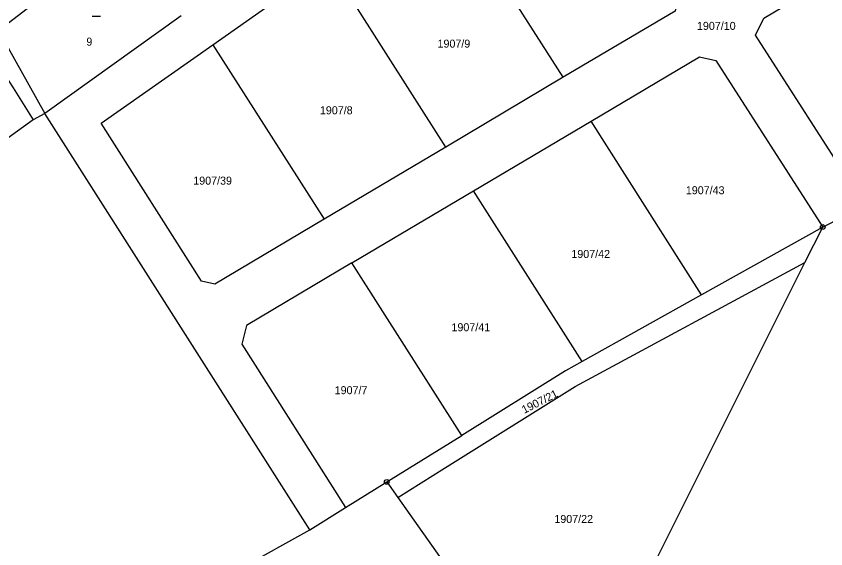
# Model space of a CAD drawing. Extents: x -504988 to -494607, y -1123820 to -1114018.
# Drawn here: x -497559.8 to -497387.8, y -1119230.8 to -1119117.8 of the extents above; entities that cross this region are included whole.
import ezdxf

# ---------------------------------------------------------------- set-up
doc = ezdxf.new("R2010")
doc.units = 0
for name, color, linetype in [('Hranice parcel', 7, 'Continuous'), ('Parcelní čísla', 7, 'Continuous'), ('Značky bodu BP', 7, 'Continuous'), ('Značky kultur', 7, 'Continuous')]:
    doc.layers.add(name, color=color, linetype=linetype)

msp = doc.modelspace()

# ---------------------------------------------------------------- linework, layer by layer
at = {"layer": 'Hranice parcel'}
for p, q in [((-497443.59, -1119130.75), (-497467.61, -1119093.04)), ((-497563.57, -1119120.84), (-497535.33, -1119099.24)), ((-497517.96, -1119123.84), (-497493.39, -1119106.55)), ((-497468.54, -1119145.57), (-497493.39, -1119106.55)), ((-497524.74, -1119117.69), (-497553.66, -1119138.4)), ((-497563.57, -1119120.84), (-497553.66, -1119138.4)), ((-497517.96, -1119123.84), (-497494.36, -1119160.86)), ((-497437.68, -1119140.04), (-497414.66, -1119126.4)), ((-497443.59, -1119130.75), (-497468.54, -1119145.57)), ((-497556.15, -1119139.8), (-497561.55, -1119143.66)), ((-497553.66, -1119138.4), (-497556.15, -1119139.8)), ((-497497.43, -1119226.77), (-497553.66, -1119138.4)), ((-497462.63, -1119154.84), (-497437.68, -1119140.04)), ((-497414.21, -1119176.89), (-497437.68, -1119140.04)), ((-497468.54, -1119145.57), (-497494.36, -1119160.86)), ((-497488.45, -1119170.15), (-497462.63, -1119154.84)), ((-497439.57, -1119191.05), (-497462.63, -1119154.84)), ((-497388.48, -1119162.52), (-497414.21, -1119176.89)), ((-497392.25, -1119170.03), (-497388.48, -1119162.52)), ((-497465.15, -1119206.73), (-497488.45, -1119170.15)), ((-497439.3, -1119263.88), (-497392.25, -1119170.03)), ((-497414.21, -1119176.89), (-497439.57, -1119191.05)), ((-497511.85, -1119187.4), (-497489.79, -1119222.03)), ((-497481.06, -1119216.61), (-497465.15, -1119206.73)), ((-497478.71, -1119219.93), (-497468.81, -1119213.68)), ((-497489.79, -1119222.03), (-497481.06, -1119216.61)), ((-497481.06, -1119216.61), (-497478.71, -1119219.93)), ((-497478.71, -1119219.93), (-497449.7, -1119260.9)), ((-497497.43, -1119226.77), (-497489.79, -1119222.03)), ((-497512.88, -1119235.33), (-497497.43, -1119226.77))]:
    msp.add_line(p, q, dxfattribs=at)
for points in [[(-497388.48, -1119162.52), (-497283.07, -1119107.16), (-497221.45, -1119077.94), (-497177.61, -1119063.86)], [(-497467.61, -1119093.04), (-497441.62, -1119079.79), (-497419.33, -1119114.49), (-497419.85, -1119116.7), (-497443.59, -1119130.75)], [(-497359.54, -1119143.79), (-497381.01, -1119155.64), (-497402.74, -1119121.81), (-497401.02, -1119118.19), (-497381.2, -1119106.42)], [(-497566.93, -1119123.11), (-497560.41, -1119132.98), (-497556.15, -1119139.8)], [(-497494.36, -1119160.86), (-497517.58, -1119174.64), (-497520.39, -1119173.98), (-497541.71, -1119140.51), (-497517.96, -1119123.84)], [(-497414.66, -1119126.4), (-497411.16, -1119127.22), (-497388.48, -1119162.52)], [(-497488.45, -1119170.15), (-497510.84, -1119183.43), (-497511.85, -1119187.4)], [(-497468.81, -1119213.68), (-497441.02, -1119196.39), (-497392.25, -1119170.03)], [(-497439.57, -1119191.05), (-497443.09, -1119193.02), (-497465.15, -1119206.73)]]:
    msp.add_lwpolyline(points, dxfattribs=at)
at = {"layer": 'Značky bodu BP'}
for centre, radius in [((-497388.48, -1119162.52), 0.5), ((-497388.48, -1119162.52), 0.0303), ((-497481.06, -1119216.61), 0.5), ((-497481.06, -1119216.61), 0.0303)]:
    msp.add_circle(centre, radius, dxfattribs=at)
at = {"layer": 'Značky kultur'}
msp.add_line((-497543.61, -1119117.79), (-497541.86, -1119117.79), dxfattribs=at)

# ---------------------------------------------------------------- texts
at = {"layer": 'Parcelní čísla'}
for s, p in [('1907/10', (-497415.19, -1119120.69)), ('9', (-497544.85, -1119124.04)), ('1907/9', (-497470.28, -1119124.46)), ('1907/8', (-497495.26, -1119138.6)), ('1907/39', (-497522.15, -1119153.53)), ('1907/43', (-497417.55, -1119155.57)), ('1907/42', (-497441.86, -1119169.09)), ('1907/41', (-497467.32, -1119184.64)), ('1907/7', (-497492.12, -1119198)), ('1907/22', (-497445.47, -1119225.32))]:
    msp.add_text(s, height=1.7, dxfattribs=at).set_placement(p)
msp.add_text('1907/21', height=1.7, rotation=27, dxfattribs=at).set_placement((-497451.86, -1119202.18))

doc.saveas('drawing.dxf')
